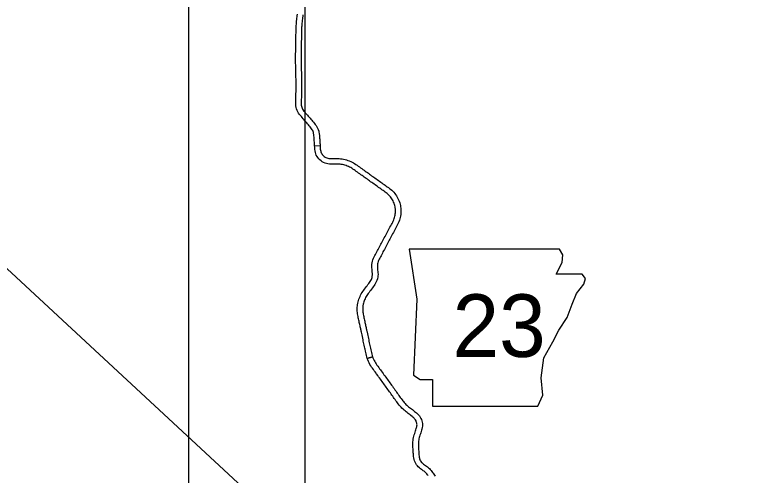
# Model space of a CAD drawing. Extents: x 77230 to 630905, y 790554 to 1662844.
# Drawn here: x 359694 to 393234, y 1528199 to 1549179 of the extents above; entities that cross this region are included whole.
import ezdxf

# ---------------------------------------------------------------- set-up
doc = ezdxf.new("R2010")
doc.units = 0
for name, color, linetype in [('Level 10', 7, 'Continuous'), ('Level 24', 7, 'Continuous'), ('Level 28', 7, 'Continuous'), ('Level 41', 7, 'Continuous')]:
    doc.layers.add(name, color=color, linetype=linetype)

msp = doc.modelspace()

# ---------------------------------------------------------------- linework, layer by layer
at = {"layer": 'Level 10'}
for points in [[(372498, 1545474), (372500, 1545533), (372502, 1545598), (372504, 1545663), (372506, 1545727), (372507, 1545791), (372507, 1545854), (372507, 1545916), (372507, 1545978), (372506, 1546040), (372505, 1546102), (372504, 1546164), (372503, 1546228), (372500, 1546357), (372499, 1546423), (372497, 1546490), (372496, 1546558), (372494, 1546625), (372492, 1546693), (372490, 1546760), (372489, 1546827), (372488, 1546893), (372487, 1546958), (372486, 1547022), (372485, 1547086), (372485, 1547151), (372484, 1547216), (372484, 1547283), (372485, 1547350), (372486, 1547417), (372488, 1547483), (372492, 1547750), (372492, 1547785), (372493, 1547814), (372492, 1547879), (372497, 1548145), (372501, 1548278), (372503, 1548345), (372504, 1548411), (372507, 1548479), (372509, 1548543), (372508, 1548618), (372514, 1548686), (372519, 1548752), (372524, 1548820), (372531, 1548888), (372538, 1548955), (372546, 1549020), (372553, 1549084), (372559, 1549123), (372570, 1549208)], [(372818, 1549177), (372807, 1549090), (372801, 1549052), (372795, 1548991), (372787, 1548926), (372780, 1548862), (372773, 1548798), (372768, 1548733), (372763, 1548665), (372758, 1548608), (372759, 1548541), (372757, 1548471), (372754, 1548404), (372753, 1548338), (372751, 1548271), (372747, 1548140), (372742, 1547878), (372743, 1547813), (372742, 1547780), (372742, 1547745), (372738, 1547479), (372736, 1547412), (372735, 1547346), (372734, 1547281), (372734, 1547217), (372735, 1547153), (372735, 1547089), (372736, 1547025), (372737, 1546961), (372738, 1546897), (372739, 1546832), (372740, 1546766), (372742, 1546700), (372744, 1546632), (372746, 1546563), (372747, 1546496), (372749, 1546428), (372750, 1546362), (372753, 1546232), (372754, 1546169), (372755, 1546106), (372756, 1546043), (372757, 1545980), (372757, 1545917), (372757, 1545853), (372757, 1545788), (372756, 1545722), (372754, 1545656), (372752, 1545590), (372749, 1545481)], [(373350, 1543205), (373346, 1543260), (373342, 1543318), (373340, 1543376), (373337, 1543431), (373333, 1543489), (373329, 1543546), (373325, 1543604), (373321, 1543660), (373316, 1543712), (373303, 1543786), (373297, 1543810), (373282, 1543856), (373263, 1543900), (373240, 1543943), (373212, 1543986), (373180, 1544029), (373145, 1544073), (373107, 1544118), (373068, 1544165), (373030, 1544212), (372992, 1544257), (372952, 1544303), (372911, 1544349), (372870, 1544397), (372830, 1544444), (372789, 1544492), (372747, 1544540), (372707, 1544588), (372665, 1544638), (372623, 1544693), (372585, 1544754), (372552, 1544818), (372525, 1544887), (372506, 1544957), (372495, 1545027), (372491, 1545095), (372490, 1545158), (372491, 1545220), (372492, 1545282), (372494, 1545343), (372496, 1545405), (372498, 1545469), (372498, 1545474)], [(372749, 1545481), (372748, 1545461), (372746, 1545398), (372744, 1545335), (372742, 1545274), (372741, 1545215), (372740, 1545158), (372740, 1545105), (372744, 1545055), (372751, 1545009), (372763, 1544964), (372780, 1544921), (372802, 1544878), (372829, 1544836), (372861, 1544793), (372898, 1544749), (372938, 1544702), (372978, 1544655), (373019, 1544608), (373060, 1544560), (373100, 1544513), (373141, 1544466), (373182, 1544419), (373222, 1544372), (373260, 1544324), (373299, 1544279), (373339, 1544231), (373378, 1544181), (373417, 1544129), (373455, 1544072), (373488, 1544010), (373516, 1543945), (373538, 1543879), (373548, 1543837), (373564, 1543746), (373570, 1543682), (373575, 1543621), (373579, 1543563), (373583, 1543505), (373586, 1543447), (373590, 1543388), (373592, 1543331), (373596, 1543278), (373600, 1543223)], [(376749, 1539439), (376781, 1539498), (376814, 1539558), (376847, 1539616), (376876, 1539674), (376906, 1539729), (376930, 1539781), (376955, 1539834), (376971, 1539891), (376989, 1539945), (377004, 1540002), (377017, 1540052), (377025, 1540103), (377030, 1540158), (377032, 1540214), (377032, 1540270), (377029, 1540324), (377019, 1540402), (377013, 1540435), (377002, 1540489), (376987, 1540541), (376969, 1540593), (376948, 1540644), (376925, 1540694), (376898, 1540743), (376868, 1540790), (376837, 1540837), (376803, 1540881), (376767, 1540923), (376730, 1540963), (376690, 1541000), (376650, 1541036), (376607, 1541069), (376561, 1541103), (376514, 1541137), (376466, 1541172), (376416, 1541207), (376366, 1541243), (376317, 1541279), (376263, 1541315), (376211, 1541355), (376161, 1541391), (376109, 1541428), (376056, 1541465), (376007, 1541501), (375954, 1541535), (375901, 1541573), (375851, 1541609), (375801, 1541645), (375752, 1541681), (375704, 1541716), (375655, 1541751), (375607, 1541786), (375558, 1541821), (375508, 1541856), (375456, 1541893), (375406, 1541930), (375353, 1541966), (375299, 1542005), (375247, 1542043), (375196, 1542080), (375145, 1542116), (375094, 1542150), (375043, 1542183), (374993, 1542212), (374943, 1542239), (374891, 1542264), (374838, 1542286), (374785, 1542306), (374730, 1542323), (374674, 1542339), (374618, 1542352), (374563, 1542362), (374507, 1542370), (374452, 1542375), (374396, 1542377), (374339, 1542378), (374281, 1542377), (374221, 1542376), (374159, 1542374), (374095, 1542374), (374028, 1542376), (373957, 1542384), (373891, 1542398), (373825, 1542418), (373759, 1542445), (373697, 1542479), (373642, 1542517), (373583, 1542562), (373536, 1542618), (373496, 1542669), (373459, 1542726), (373428, 1542786), (373403, 1542846), (373384, 1542906), (373369, 1542974), (373361, 1543035), (373356, 1543094), (373353, 1543152), (373350, 1543207), (373600, 1543221)], [(373600, 1543221), (373603, 1543165), (373605, 1543111), (373610, 1543062), (373616, 1543016), (373626, 1542971), (373638, 1542932), (373655, 1542891), (373675, 1542852), (373700, 1542814), (373730, 1542775), (373756, 1542744), (373789, 1542719), (373828, 1542692), (373866, 1542671), (373908, 1542654), (373953, 1542641), (373999, 1542631), (374045, 1542625), (374097, 1542624), (374156, 1542624), (374215, 1542626), (374276, 1542627), (374339, 1542628), (374403, 1542627), (374468, 1542624), (374535, 1542619), (374603, 1542609), (374670, 1542597), (374736, 1542581), (374802, 1542563), (374867, 1542542), (374930, 1542518), (374993, 1542492), (375055, 1542463), (375116, 1542430), (375174, 1542395), (375231, 1542359), (375286, 1542322), (375340, 1542284), (375394, 1542246), (375447, 1542207), (375497, 1542170), (375551, 1542133), (375602, 1542095), (375652, 1542060), (375703, 1542024), (375752, 1541989), (375802, 1541954), (375851, 1541918), (375899, 1541883), (375948, 1541847), (375997, 1541812), (376046, 1541777), (376095, 1541742), (376149, 1541707), (376202, 1541668), (376253, 1541631), (376306, 1541594), (376360, 1541556), (376409, 1541519), (376461, 1541483), (376513, 1541446), (376562, 1541410), (376611, 1541375), (376660, 1541340), (376709, 1541304), (376758, 1541268), (376809, 1541228), (376859, 1541185), (376907, 1541139), (376954, 1541089), (376998, 1541037), (377039, 1540983), (377078, 1540927), (377114, 1540869), (377147, 1540808), (377177, 1540745), (377203, 1540681), (377226, 1540615), (377244, 1540549), (377259, 1540482), (377266, 1540438), (377278, 1540347), (377282, 1540278), (377282, 1540210), (377279, 1540141), (377273, 1540073), (377262, 1540002), (377246, 1539938), (377229, 1539874), (377210, 1539817), (377189, 1539746), (377157, 1539677), (377130, 1539617), (377098, 1539557), (377067, 1539497), (377032, 1539436), (377000, 1539378), (376968, 1539319)], [(375986, 1533600), (375748, 1533522), (375728, 1533592), (375709, 1533661), (375694, 1533727), (375678, 1533793), (375663, 1533860), (375647, 1533939), (375636, 1533992), (375622, 1534056), (375608, 1534121), (375594, 1534185), (375581, 1534250), (375567, 1534314), (375556, 1534375), (375508, 1534594), (375479, 1534724), (375472, 1534759), (375465, 1534795), (375457, 1534834), (375448, 1534876), (375439, 1534919), (375429, 1534965), (375419, 1535012), (375408, 1535061), (375397, 1535111), (375386, 1535162), (375374, 1535215), (375362, 1535269), (375351, 1535323), (375340, 1535378), (375329, 1535433), (375318, 1535490), (375308, 1535548), (375300, 1535609), (375295, 1535671), (375292, 1535734), (375292, 1535796), (375295, 1535858), (375300, 1535920), (375304, 1535961), (375320, 1536044), (375333, 1536105), (375350, 1536165), (375369, 1536226), (375391, 1536287), (375417, 1536347), (375446, 1536406), (375477, 1536465), (375513, 1536523), (375551, 1536577), (375589, 1536630), (375627, 1536682), (375665, 1536732), (375703, 1536782), (375741, 1536833), (375778, 1536883), (375815, 1536933), (375850, 1536981), (375881, 1537029), (375909, 1537075), (375933, 1537121), (375952, 1537166), (375966, 1537208), (375978, 1537282), (375985, 1537312), (375980, 1537398), (375976, 1537463), (375972, 1537525), (375967, 1537585), (375960, 1537650), (375958, 1537722), (375961, 1537795), (375970, 1537871), (375988, 1537945), (376008, 1538015), (376034, 1538082), (376062, 1538145), (376092, 1538205), (376123, 1538262), (376153, 1538318), (376183, 1538374), (376213, 1538431), (376243, 1538488), (376273, 1538545), (376304, 1538604), (376336, 1538662), (376367, 1538721), (376398, 1538780), (376430, 1538839), (376460, 1538899), (376492, 1538959), (376524, 1539019), (376556, 1539079), (376588, 1539139), (376619, 1539197), (376650, 1539258), (376683, 1539319), (376715, 1539380), (376749, 1539441)], [(376967, 1539318), (376935, 1539260), (376904, 1539201), (376872, 1539142), (376841, 1539081), (376808, 1539021), (376777, 1538961), (376745, 1538902), (376713, 1538842), (376682, 1538783), (376651, 1538723), (376619, 1538663), (376588, 1538604), (376556, 1538545), (376525, 1538486), (376494, 1538428), (376464, 1538371), (376434, 1538314), (376404, 1538257), (376374, 1538201), (376343, 1538144), (376314, 1538090), (376288, 1538037), (376265, 1537986), (376245, 1537934), (376229, 1537881), (376217, 1537827), (376211, 1537776), (376209, 1537721), (376210, 1537667), (376216, 1537608), (376221, 1537543), (376226, 1537480), (376229, 1537422), (376238, 1537357), (376233, 1537275), (376223, 1537234), (376209, 1537149), (376186, 1537078), (376159, 1537014), (376128, 1536953), (376093, 1536895), (376056, 1536839), (376017, 1536786), (375979, 1536734), (375941, 1536683), (375903, 1536632), (375865, 1536581), (375827, 1536531), (375790, 1536482), (375755, 1536434), (375723, 1536386), (375694, 1536339), (375668, 1536292), (375645, 1536244), (375624, 1536195), (375606, 1536145), (375590, 1536095), (375576, 1536044), (375565, 1535994), (375552, 1535925), (375549, 1535895), (375544, 1535843), (375542, 1535791), (375542, 1535739), (375544, 1535687), (375549, 1535636), (375555, 1535586), (375564, 1535534), (375574, 1535481), (375585, 1535428), (375596, 1535374), (375607, 1535321), (375618, 1535268), (375630, 1535217), (375641, 1535165), (375652, 1535114), (375663, 1535065), (375673, 1535018), (375683, 1534971), (375693, 1534927), (375701, 1534885), (375710, 1534845), (375717, 1534808), (375723, 1534776), (375752, 1534648), (375801, 1534424), (375812, 1534363), (375825, 1534302), (375838, 1534238), (375853, 1534174), (375867, 1534109), (375881, 1534043), (375892, 1533989), (375908, 1533912), (375922, 1533849), (375937, 1533785), (375952, 1533721), (375968, 1533660), (375986, 1533600)], [(378213, 1528469), (378170, 1528499), (378122, 1528534), (378073, 1528577), (378028, 1528624), (377987, 1528677), (377952, 1528733), (377922, 1528792), (377896, 1528855), (377877, 1528922), (377866, 1528987), (377858, 1529049), (377853, 1529110), (377849, 1529168), (377845, 1529227), (377841, 1529287), (377837, 1529345), (377833, 1529405), (377830, 1529465), (377826, 1529526), (377825, 1529590), (377826, 1529655), (377830, 1529720), (377836, 1529785), (377845, 1529851), (377857, 1529916), (377872, 1529980), (377889, 1530042), (377909, 1530103), (377929, 1530161), (377948, 1530216), (377964, 1530267), (377980, 1530325), (377997, 1530373), (378006, 1530413), (378012, 1530456), (378014, 1530495), (378012, 1530533), (378006, 1530571), (377996, 1530609), (377982, 1530647), (377971, 1530672), (377942, 1530719), (377918, 1530756), (377891, 1530788), (377862, 1530819), (377828, 1530849), (377788, 1530880), (377736, 1530919), (377699, 1530958), (377662, 1530982), (377613, 1531017), (377565, 1531052), (377517, 1531088), (377469, 1531127), (377421, 1531168), (377376, 1531209), (377328, 1531253), (377285, 1531300), (377241, 1531347), (377200, 1531398), (377160, 1531448), (377124, 1531500), (377093, 1531545), (377056, 1531591), (377017, 1531644), (376980, 1531695), (376945, 1531745), (376909, 1531796), (376873, 1531847), (376837, 1531897), (376801, 1531948), (376763, 1532000), (376726, 1532052), (376688, 1532104), (376650, 1532156), (376612, 1532209), (376574, 1532261), (376536, 1532314), (376498, 1532367), (376460, 1532420), (376421, 1532474), (376383, 1532529), (376346, 1532580), (376306, 1532632), (376266, 1532688), (376227, 1532743), (376175, 1532815), (376148, 1532853), (376109, 1532907), (376069, 1532961), (376029, 1533015), (375987, 1533071), (375947, 1533129), (375907, 1533189), (375869, 1533252), (375834, 1533317), (375802, 1533383), (375773, 1533452), (375748, 1533522), (375986, 1533600)], [(375986, 1533600), (376006, 1533543), (376030, 1533486), (376057, 1533430), (376086, 1533376), (376119, 1533323), (376154, 1533269), (376190, 1533217), (376229, 1533164), (376270, 1533110), (376310, 1533054), (376351, 1532999), (376378, 1532961), (376430, 1532889), (376469, 1532834), (376507, 1532780), (376547, 1532729), (376587, 1532673), (376625, 1532619), (376662, 1532566), (376701, 1532513), (376739, 1532460), (376777, 1532408), (376815, 1532355), (376853, 1532302), (376890, 1532251), (376928, 1532198), (376966, 1532147), (377003, 1532095), (377041, 1532043), (377077, 1531991), (377113, 1531940), (377149, 1531890), (377185, 1531839), (377219, 1531790), (377253, 1531745), (377293, 1531696), (377330, 1531643), (377362, 1531597), (377396, 1531553), (377430, 1531511), (377468, 1531470), (377505, 1531430), (377545, 1531393), (377587, 1531355), (377628, 1531320), (377671, 1531285), (377715, 1531252), (377759, 1531219), (377803, 1531188), (377859, 1531152), (377903, 1531107), (377940, 1531078), (377988, 1531042), (378035, 1531000), (378079, 1530954), (378119, 1530904), (378154, 1530853), (378192, 1530788), (378213, 1530743), (378235, 1530684), (378251, 1530623), (378261, 1530560), (378265, 1530495), (378261, 1530430), (378252, 1530369), (378238, 1530304), (378219, 1530250), (378204, 1530196), (378185, 1530136), (378165, 1530080), (378146, 1530025), (378129, 1529971), (378115, 1529918), (378102, 1529864), (378092, 1529811), (378085, 1529757), (378079, 1529701), (378076, 1529646), (378075, 1529590), (378076, 1529535), (378079, 1529479), (378083, 1529421), (378087, 1529363), (378091, 1529302), (378094, 1529243), (378098, 1529185), (378102, 1529129), (378107, 1529075), (378113, 1529024), (378121, 1528978), (378133, 1528936), (378149, 1528896), (378169, 1528857), (378192, 1528820), (378218, 1528787), (378246, 1528758), (378278, 1528730), (378315, 1528702), (378357, 1528673)], [(378520, 1528187), (378494, 1528223), (378466, 1528258), (378437, 1528290), (378406, 1528321), (378372, 1528351), (378337, 1528379), (378297, 1528408), (378255, 1528439), (378213, 1528469)], [(378357, 1528673), (378402, 1528641), (378444, 1528610), (378489, 1528578), (378534, 1528542), (378577, 1528503), (378618, 1528462), (378657, 1528419), (378692, 1528376), (378724, 1528332), (378752, 1528292), (378782, 1528252), (378816, 1528204), (378844, 1528154)]]:
    msp.add_lwpolyline(points, dxfattribs=at)
at = {"layer": 'Level 24'}
msp.add_lwpolyline([(377655, 1538502), (377998, 1536219), (377846, 1532755), (378150, 1532564), (378721, 1532564), (378721, 1531346), (383517, 1531346), (383746, 1531841), (383670, 1532640), (383784, 1533554), (384203, 1534277), (384469, 1534810), (384850, 1535381), (385078, 1535990), (385268, 1536485), (385611, 1536904), (385687, 1537170), (385535, 1537360), (384355, 1537360), (384621, 1537893), (384659, 1538236), (384502, 1538499)], close=True, dxfattribs=at)
at = {"layer": 'Level 28'}
for p, q in [((372910, 1655440), (372910, 1475921)), ((367630, 1481201), (367630, 1651480))]:
    msp.add_line(p, q, dxfattribs=at)
at = {"layer": 'Level 41'}
msp.add_lwpolyline([(402194, 1497826), (353653, 1542880), (353653, 1542880)], dxfattribs=at)

# ---------------------------------------------------------------- texts
at = {"layer": 'Level 24'}
msp.add_text('23', height=2851.2, dxfattribs=at).set_placement((379632, 1533590))

doc.saveas('drawing.dxf')
